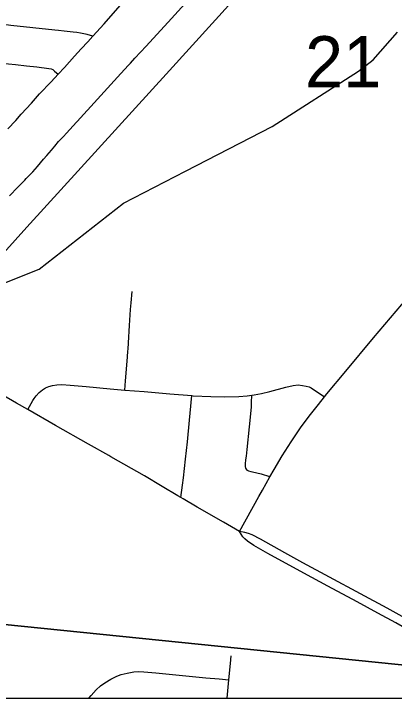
# Model space of a CAD drawing. Extents: x 0 to 1134, y 0 to 440.
# Drawn here: x 836.438 to 836.749, y 355.718 to 356.279 of the extents above; entities that cross this region are included whole.
import ezdxf

# ---------------------------------------------------------------- set-up
doc = ezdxf.new("R2010")
doc.units = 0
for name, color, linetype in [('GM_X_City_Street', 7, 'Continuous'), ('GM_X_County_Road', 7, 'Continuous'), ('GM_X_Major_River', 7, 'Continuous'), ('GM_X_Minor_River', 7, 'Continuous'), ('GM_X_Rail_Line', 7, 'Continuous'), ('GM_X_Section_Text', 7, 'Continuous'), ('GM_X_State_Route', 7, 'Continuous'), ('GM_X_Unincorporated', 7, 'Continuous'), ('SH_Cut_Line', 7, 'Continuous')]:
    doc.layers.add(name, color=color, linetype=linetype)

msp = doc.modelspace()

# ---------------------------------------------------------------- linework, layer by layer
at = {"layer": 'GM_X_City_Street'}
for points in [[(836.43409, 356.12948), (836.44079, 356.1365), (836.44543, 356.14119), (836.44662, 356.14249), (836.44781, 356.14376), (836.45302, 356.14927), (836.45695, 356.15369), (836.46189, 356.1595), (836.46451, 356.16262), (836.46831, 356.16701), (836.47109, 356.17021), (836.47422, 356.17402), (836.47819, 356.17824), (836.48061, 356.1809), (836.48891, 356.18998), (836.48929, 356.19048), (836.50607, 356.20872), (836.52237, 356.22665), (836.53121, 356.23623), (836.53289, 356.23806), (836.53668, 356.24216), (836.54592, 356.25223), (836.56648, 356.27468), (836.60236, 356.31429)], [(836.4328, 356.1845), (836.43919, 356.19125), (836.44372, 356.19635), (836.45208, 356.20553), (836.45862, 356.213), (836.46802, 356.22291), (836.4739, 356.22924), (836.47901, 356.23474), (836.48717, 356.24385), (836.49254, 356.2498), (836.49802, 356.25564), (836.50222, 356.26024), (836.51142, 356.27032), (836.52659, 356.28762)], [(836.50222, 356.26024), (836.49765, 356.26157), (836.49485, 356.26223), (836.49205, 356.26277), (836.48916, 356.26323), (836.486, 356.26359), (836.48372, 356.26392), (836.47868, 356.26449), (836.47409, 356.26499), (836.47112, 356.26531), (836.4352, 356.2691), (836.42922, 356.2698), (836.41988, 356.2709), (836.3953, 356.27341), (836.39042, 356.27391), (836.37178, 356.27583), (836.36784, 356.27641), (836.36223, 356.277), (836.358, 356.2775), (836.3549, 356.278), (836.35139, 356.27879)], [(836.42761, 356.23831), (836.43898, 356.23698), (836.44794, 356.23598), (836.45633, 356.2351), (836.46623, 356.2339), (836.46822, 356.23345), (836.4694, 356.2329), (836.47085, 356.23172), (836.4739, 356.22924)], [(836.52826, 355.97051), (836.52894, 355.97802), (836.5301, 355.99092), (836.53063, 355.99757), (836.53095, 356.00222), (836.53105, 356.00397), (836.53141, 356.00929), (836.53216, 356.02329), (836.53302, 356.03636), (836.53343, 356.04201), (836.53433, 356.05112)], [(836.44898, 355.95458), (836.45325, 355.9619), (836.45414, 355.96344), (836.45592, 355.96579), (836.45837, 355.96844), (836.46104, 355.97073), (836.46357, 355.97228), (836.46628, 355.97349), (836.46912, 355.97428), (836.47266, 355.97481), (836.47689, 355.97491), (836.48367, 355.97453), (836.49664, 355.97329), (836.51636, 355.97151), (836.52826, 355.97051), (836.54416, 355.96918), (836.56514, 355.96731), (836.58322, 355.96594), (836.58429, 355.96586), (836.59856, 355.96511), (836.60977, 355.96489), (836.62161, 355.96532), (836.62845, 355.96581), (836.63212, 355.96631), (836.63402, 355.96656), (836.64017, 355.96773), (836.64685, 355.96932), (836.66006, 355.97293), (836.666, 355.97431), (836.67018, 355.97463), (836.67376, 355.97435), (836.6767, 355.97376), (836.679, 355.97302), (836.68065, 355.97222), (836.68192, 355.97148), (836.69052, 355.96572), (836.69163, 355.96498)], [(836.57421, 355.88248), (836.57552, 355.89272), (836.57627, 355.89858), (836.57805, 355.91399), (836.57963, 355.9282), (836.58127, 355.94584), (836.58242, 355.95731), (836.58271, 355.9604), (836.58322, 355.96594)], [(836.64701, 355.89943), (836.64003, 355.90162), (836.63728, 355.90228), (836.63162, 355.90356), (836.62982, 355.90404), (836.62876, 355.90466), (836.62796, 355.90559), (836.6274, 355.90664), (836.62707, 355.90779), (836.62701, 355.909), (836.62707, 355.9102), (836.62743, 355.91325), (836.62785, 355.91632), (836.62843, 355.92187), (836.63042, 355.9404), (836.63193, 355.95648), (836.632, 355.96019), (836.63212, 355.96631)], [(836.61192, 355.71807), (836.61337, 355.7332), (836.61465, 355.74663), (836.61521, 355.7528)], [(836.49907, 355.71807), (836.50077, 355.72026), (836.50494, 355.72487), (836.50859, 355.72824), (836.51208, 355.73083), (836.51689, 355.73369), (836.52192, 355.73613), (836.52541, 355.73744), (836.53021, 355.73868), (836.53573, 355.73965), (836.53944, 355.73993), (836.54378, 355.7398), (836.55368, 355.73895), (836.59449, 355.73493), (836.60562, 355.73391), (836.61337, 355.7332)]]:
    msp.add_lwpolyline(points, dxfattribs=at)
at = {"layer": 'GM_X_County_Road'}
msp.add_line((836.62219, 355.85476), (836.63801, 355.88341), dxfattribs=at)
for points in [[(836.69163, 355.96498), (836.69358, 355.9674), (836.70895, 355.98595), (836.73172, 356.01324), (836.75938, 356.046), (836.78364, 356.07513), (836.80899, 356.10496), (836.81411, 356.11094), (836.81987, 356.11771), (836.82404, 356.12259), (836.82802, 356.12705), (836.8326, 356.13203), (836.8358, 356.13532)], [(836.64701, 355.89943), (836.65042, 355.90547), (836.657, 355.91673), (836.66428, 355.92817), (836.67254, 355.94024), (836.6801, 355.95035), (836.68659, 355.95874), (836.69163, 355.96498)], [(836.63801, 355.88341), (836.64089, 355.88862), (836.64701, 355.89943)]]:
    msp.add_lwpolyline(points, dxfattribs=at)
at = {"layer": 'GM_X_Major_River'}
for points in [[(837.02259, 355.71807), (837.11173, 355.71807), (837.21666, 356.7033), (836.191, 356.80611), (836.09234, 355.81302)], [(836.08367, 355.71807), (837.02259, 355.71807), (836.09234, 355.81302)]]:
    msp.add_lwpolyline(points, close=True, dxfattribs=at)
at = {"layer": 'GM_X_Minor_River'}
msp.add_lwpolyline([(835.91325, 356.22285), (835.97924, 356.20329), (835.99969, 356.20173), (836.04561, 356.18371), (836.05692, 356.18007), (836.0911, 356.16304), (836.18777, 356.10335), (836.22392, 356.09008), (836.25902, 356.08101), (836.35625, 356.06803), (836.40379, 356.05529), (836.42582, 356.05674), (836.45832, 356.06938), (836.52731, 356.12346), (836.57791, 356.14978), (836.64883, 356.18634), (836.71954, 356.23163), (836.73148, 356.24088), (836.75129, 356.26365)], dxfattribs=at)
at = {"layer": 'GM_X_Rail_Line'}
msp.add_lwpolyline([(836.10022, 355.71807), (836.26134, 355.8972), (836.37381, 356.02111), (836.4483, 356.10388), (836.56491, 356.23217), (836.7044, 356.38651), (837.08226, 356.80389), (837.24511, 356.9828), (837.79404, 357.58913), (837.872, 357.67552)], dxfattribs=at)
at = {"layer": 'GM_X_State_Route'}
for points in [[(836.51527, 355.91685), (836.49865, 355.92629), (836.47157, 355.94155), (836.44898, 355.95458), (836.4398, 355.95987), (836.41608, 355.97351), (836.4004, 355.98268)], [(836.57164, 355.88399), (836.55882, 355.89155), (836.54454, 355.90014), (836.51702, 355.91586), (836.51527, 355.91685)], [(836.57597, 355.88144), (836.57421, 355.88248), (836.57164, 355.88399)], [(836.62219, 355.85476), (836.60896, 355.86223), (836.58742, 355.87469), (836.57597, 355.88144)], [(836.8623, 355.7209), (836.85699, 355.7248), (836.85155, 355.72893), (836.84422, 355.73378), (836.83931, 355.73706), (836.82803, 355.74374), (836.78009, 355.77107), (836.77181, 355.77579), (836.74298, 355.79182), (836.67399, 355.82904), (836.6593, 355.83715), (836.63939, 355.84848), (836.63254, 355.85186), (836.6296, 355.85296), (836.62635, 355.85391), (836.62219, 355.85476)], [(836.8623, 355.7209), (836.85261, 355.72385), (836.8454, 355.72645), (836.84245, 355.72763), (836.8384, 355.72944), (836.81631, 355.74184), (836.79752, 355.75275), (836.77655, 355.76465), (836.7746, 355.76576), (836.74998, 355.77975), (836.73525, 355.78778), (836.71833, 355.79696), (836.69427, 355.80993), (836.67462, 355.82056), (836.64526, 355.83674), (836.6339, 355.84328), (836.6288, 355.84673), (836.62635, 355.84879), (836.62482, 355.85043), (836.62219, 355.85476)]]:
    msp.add_lwpolyline(points, dxfattribs=at)
at = {"layer": 'GM_X_Unincorporated'}
msp.add_lwpolyline([(832.76382, 355.71807), (840.14231, 355.71807)], dxfattribs=at)
at = {"layer": 'SH_Cut_Line'}
msp.add_lwpolyline([(832.76382, 355.71807), (846.24531, 355.71807)], dxfattribs=at)

# ---------------------------------------------------------------- texts
at = {"layer": 'GM_X_Section_Text'}
msp.add_text('21', height=0.041856, rotation=0, dxfattribs=at).set_placement((836.67572, 356.21845))

doc.saveas('drawing.dxf')
